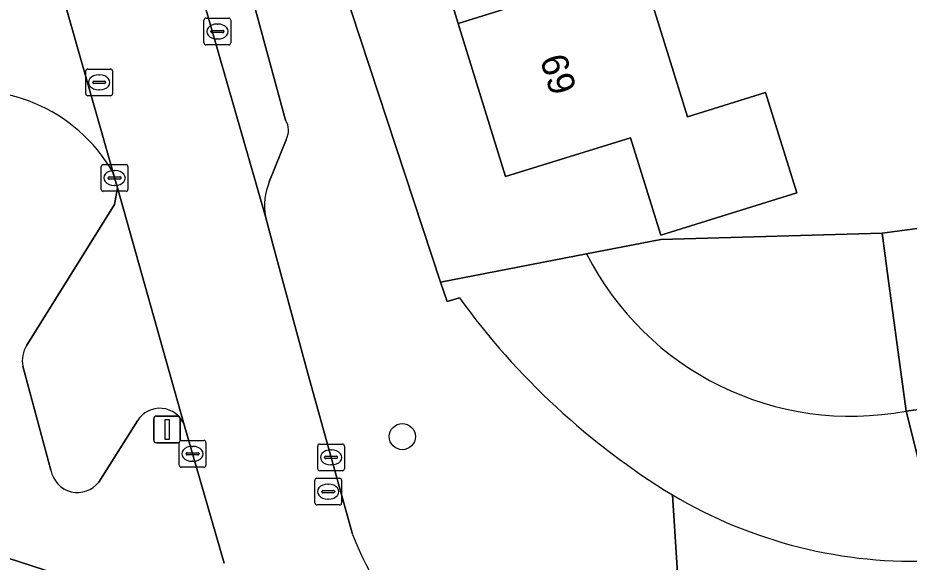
# Model space of a CAD drawing. Extents: x 159053 to 160042, y 380449 to 381423.
# Drawn here: x 159520.36 to 159553.7, y 380979.96 to 381000.34 of the extents above; entities that cross this region are included whole.
import ezdxf

# ---------------------------------------------------------------- set-up
doc = ezdxf.new("R2010")
doc.units = 0
for name, color, linetype in [('IMGEO_Boom', 7, 'Continuous'), ('IMGEO_Erf', 7, 'Continuous'), ('IMGEO_Groenvoorziening', 7, 'Continuous'), ('IMGEO_Kolk', 7, 'Continuous'), ('IMGEO_Lichtmast', 7, 'Continuous'), ('IMGEO_Pand', 7, 'Continuous'), ('IMGEO_Pand_nummerreeks', 7, 'Continuous'), ('IMGEO_Parkeervlak_open', 7, 'Continuous'), ('IMGEO_Rijbaan_lokaal_open', 7, 'Continuous'), ('IMGEO_Rioolput', 7, 'Continuous'), ('IMGEO_Voetpad_open', 7, 'Continuous')]:
    doc.layers.add(name, color=color, linetype=linetype)

msp = doc.modelspace()

# ---------------------------------------------------------------- linework, layer by layer
at = {"layer": 'IMGEO_Boom'}
msp.add_circle((159534.742, 380984.664), 0.489, dxfattribs=at)
at = {"layer": 'IMGEO_Erf'}
for points in [[(159543.663, 381002.253), (159544.363, 381000), (159545.411, 380996.628), (159548.335, 380997.538), (159549.501, 380993.789), (159544.408, 380992.205), (159543.273, 380995.852), (159538.601, 380994.398), (159536.871, 381000), (159536.832, 381000.127), (159535.107, 381005.712)], [(159531.838, 381003.607), (159536.175, 380990.447), (159541.635, 380991.506), (159544.413, 380992.044), (159552.695, 380992.276), (159559.053, 380993.13)], [(159559.948, 380986.474), (159553.589, 380985.62), (159554.983, 380980.049)]]:
    msp.add_lwpolyline(points, dxfattribs=at)
at = {"layer": 'IMGEO_Groenvoorziening'}
for points in [[(159552.923, 380990.576), (159552.695, 380992.276), (159544.413, 380992.044), (159541.635, 380991.506)], [(159541.635, 380991.506), (159536.175, 380990.447), (159536.416, 380989.716), (159536.881, 380989.854)], [(159553.589, 380985.62), (159552.923, 380990.576)], [(159554.723, 380980.014), (159554.983, 380980.049), (159553.589, 380985.62)]]:
    msp.add_lwpolyline(points, dxfattribs=at)
for centre, radius, start, end in [((159551.529, 380996.518), 11.091, 206.8671, 280.7027), ((159551.529, 380996.518), 11.091, 206.8671, 280.7027), ((159559.27, 381006.055), 27.636, 215.8891, 238.5328), ((159553.913, 380997.773), 17.777, 239.325, 272.6107)]:
    msp.add_arc(centre, radius, start, end, dxfattribs=at)
at = {"layer": 'IMGEO_Kolk'}
for p, q in [((159527.321, 380999.399), (159527.321, 381000.251)), ((159527.396, 381000.325), (159528.248, 381000.325)), ((159527.809, 381000.105), (159527.834, 381000.105)), ((159528.322, 381000.251), (159528.322, 380999.399)), ((159527.58, 380999.819), (159527.58, 380999.831)), ((159528.018, 380999.782), (159527.62, 380999.782)), ((159527.623, 380999.868), (159528.021, 380999.868)), ((159528.064, 380999.831), (159528.064, 380999.819)), ((159527.832, 380999.545), (159527.807, 380999.545)), ((159528.248, 380999.325), (159527.396, 380999.325)), ((159523.476, 380993.918), (159523.476, 380994.77)), ((159523.551, 380994.844), (159524.403, 380994.844)), ((159524.477, 380994.77), (159524.477, 380993.918)), ((159523.964, 380994.624), (159523.989, 380994.624)), ((159523.735, 380994.338), (159523.735, 380994.35)), ((159524.173, 380994.301), (159523.775, 380994.301)), ((159523.778, 380994.387), (159524.176, 380994.387)), ((159524.219, 380994.35), (159524.219, 380994.338)), ((159524.403, 380993.844), (159523.551, 380993.844)), ((159523.987, 380994.064), (159523.962, 380994.064)), ((159526.392, 380983.594), (159526.392, 380984.446)), ((159526.467, 380984.52), (159527.319, 380984.52)), ((159527.393, 380984.446), (159527.393, 380983.594)), ((159526.88, 380984.3), (159526.905, 380984.3)), ((159531.575, 380983.459), (159531.575, 380984.311)), ((159531.65, 380984.385), (159532.502, 380984.385)), ((159532.063, 380984.165), (159532.088, 380984.165)), ((159532.576, 380984.311), (159532.576, 380983.459)), ((159526.651, 380984.014), (159526.651, 380984.026)), ((159527.089, 380983.977), (159526.691, 380983.977)), ((159526.694, 380984.063), (159527.092, 380984.063)), ((159527.135, 380984.026), (159527.135, 380984.014)), ((159531.834, 380983.879), (159531.834, 380983.891)), ((159532.272, 380983.842), (159531.874, 380983.842)), ((159531.877, 380983.928), (159532.275, 380983.928)), ((159532.318, 380983.891), (159532.318, 380983.879)), ((159527.319, 380983.52), (159526.467, 380983.52)), ((159526.903, 380983.74), (159526.878, 380983.74)), ((159532.086, 380983.605), (159532.061, 380983.605)), ((159532.502, 380983.385), (159531.65, 380983.385))]:
    msp.add_line(p, q, dxfattribs=at)
for points in [[(159527.321, 380999.399), (159527.321, 381000.251)], [(159527.396, 381000.325), (159528.248, 381000.325)], [(159528.322, 381000.251), (159528.322, 380999.399)], [(159528.248, 380999.325), (159527.396, 380999.325)], [(159523.476, 380993.918), (159523.476, 380994.77)], [(159523.551, 380994.844), (159524.403, 380994.844)], [(159524.477, 380994.77), (159524.477, 380993.918)], [(159524.403, 380993.844), (159523.551, 380993.844)], [(159526.392, 380983.594), (159526.392, 380984.446)], [(159526.467, 380984.52), (159527.319, 380984.52)], [(159527.393, 380984.446), (159527.393, 380983.594)], [(159531.575, 380983.459), (159531.575, 380984.311)], [(159531.65, 380984.385), (159532.502, 380984.385)], [(159532.576, 380984.311), (159532.576, 380983.459)], [(159527.319, 380983.52), (159526.467, 380983.52)], [(159532.502, 380983.385), (159531.65, 380983.385)]]:
    msp.add_lwpolyline(points, dxfattribs=at)
for centre, radius, start, end in [((159527.398, 381000.249), 0.0765, 91.552, 178.448), ((159527.398, 381000.249), 0.0765, 91.552, 178.448), ((159528.246, 381000.249), 0.0765, 1.552, 88.448), ((159528.246, 381000.249), 0.0765, 1.552, 88.448), ((159527.62, 380999.828), 0.0403, 85.8775, 175.7526), ((159527.617, 380999.818), 0.0366, 178.938, 274.7102), ((159528.021, 380999.825), 0.043, 264.8664, 352.4533), ((159528.025, 380999.83), 0.0386, 1.7309, 96.639), ((159527.398, 380999.401), 0.0765, 181.552, 268.448), ((159527.398, 380999.401), 0.0765, 181.552, 268.448), ((159528.246, 380999.401), 0.0765, 271.552, 358.448), ((159528.246, 380999.401), 0.0765, 271.552, 358.448), ((159523.553, 380994.768), 0.0765, 91.552, 178.448), ((159523.553, 380994.768), 0.0765, 91.552, 178.448), ((159524.401, 380994.768), 0.0765, 1.552, 88.448), ((159524.401, 380994.768), 0.0765, 1.552, 88.448), ((159523.775, 380994.347), 0.0403, 85.8775, 175.7526), ((159523.772, 380994.337), 0.0366, 178.938, 274.7102), ((159524.176, 380994.344), 0.043, 264.8664, 352.4533), ((159524.18, 380994.349), 0.0386, 1.7309, 96.639), ((159523.553, 380993.92), 0.0765, 181.552, 268.448), ((159523.553, 380993.92), 0.0765, 181.552, 268.448), ((159524.401, 380993.92), 0.0765, 271.552, 358.448), ((159524.401, 380993.92), 0.0765, 271.552, 358.448), ((159526.469, 380984.444), 0.0765, 91.552, 178.448), ((159526.469, 380984.444), 0.0765, 91.552, 178.448), ((159527.317, 380984.444), 0.0765, 1.552, 88.448), ((159527.317, 380984.444), 0.0765, 1.552, 88.448), ((159531.652, 380984.309), 0.0765, 91.552, 178.448), ((159531.652, 380984.309), 0.0765, 91.552, 178.448), ((159532.5, 380984.309), 0.0765, 1.552, 88.448), ((159532.5, 380984.309), 0.0765, 1.552, 88.448), ((159526.691, 380984.023), 0.0403, 85.8775, 175.7526), ((159526.688, 380984.013), 0.0366, 178.938, 274.7102), ((159527.092, 380984.02), 0.043, 264.8664, 352.4533), ((159527.096, 380984.025), 0.0386, 1.7309, 96.639), ((159531.874, 380983.888), 0.0403, 85.8775, 175.7526), ((159531.871, 380983.878), 0.0366, 178.938, 274.7102), ((159532.275, 380983.885), 0.043, 264.8664, 352.4533), ((159532.279, 380983.89), 0.0386, 1.7309, 96.639), ((159526.469, 380983.596), 0.0765, 181.552, 268.448), ((159526.469, 380983.596), 0.0765, 181.552, 268.448), ((159527.317, 380983.596), 0.0765, 271.552, 358.448), ((159527.317, 380983.596), 0.0765, 271.552, 358.448), ((159531.652, 380983.461), 0.0765, 181.552, 268.448), ((159531.652, 380983.461), 0.0765, 181.552, 268.448), ((159532.5, 380983.461), 0.0765, 271.552, 358.448), ((159532.5, 380983.461), 0.0765, 271.552, 358.448)]:
    msp.add_arc(centre, radius, start, end, dxfattribs=at)
for centre, major_axis, ratio, start_param, end_param in [((159527.808, 380999.825), (-0.387, 0.002), 0.722429, 4.712389, 7.853982), ((159527.833, 380999.825), (-0.39, 0.002), 0.717154, 1.570796, 4.712389), ((159523.963, 380994.344), (-0.387, 0.002), 0.722429, 4.712389, 7.853982), ((159523.988, 380994.344), (-0.39, 0.002), 0.717154, 1.570796, 4.712389), ((159526.879, 380984.02), (-0.387, 0.002), 0.722429, 4.712389, 7.853982), ((159526.904, 380984.02), (-0.39, 0.002), 0.717154, 1.570796, 4.712389), ((159532.062, 380983.885), (-0.387, 0.002), 0.722429, 4.712389, 7.853982), ((159532.087, 380983.885), (-0.39, 0.002), 0.717154, 1.570796, 4.712389)]:
    msp.add_ellipse(centre, major_axis=major_axis, ratio=ratio, start_param=start_param, end_param=end_param, dxfattribs=at)
at = {"layer": 'IMGEO_Lichtmast'}
for p, q in [((159525.542, 380985.432), (159526.332, 380985.432)), ((159526.332, 380985.432), (159525.542, 380985.432)), ((159525.442, 380984.532), (159525.442, 380985.332)), ((159525.442, 380985.332), (159525.442, 380984.532)), ((159526.432, 380985.332), (159526.432, 380984.532)), ((159526.432, 380984.532), (159526.432, 380985.332)), ((159526.332, 380984.432), (159525.542, 380984.432)), ((159525.542, 380984.432), (159526.332, 380984.432))]:
    msp.add_line(p, q, dxfattribs=at)
msp.add_lwpolyline([(159525.862, 380985.307), (159526.012, 380985.307), (159526.012, 380984.557), (159525.862, 380984.557), (159525.862, 380985.307)], dxfattribs=at)
for centre, start, end in [((159525.542, 380985.332), 90, 180), ((159525.542, 380985.332), 90, 180), ((159526.332, 380985.332), 0, 90), ((159526.332, 380985.332), 360, 90), ((159525.542, 380984.532), 180, 270), ((159525.542, 380984.532), 180, 270), ((159526.332, 380984.532), 270, 0), ((159526.332, 380984.532), 270, 0)]:
    msp.add_arc(centre, 0.1, start, end, dxfattribs=at)
at = {"layer": 'IMGEO_Pand'}
for points in [[(159541.927, 381007.834), (159535.107, 381005.712), (159536.832, 381000.127), (159543.663, 381002.253), (159545.77, 381002.909), (159544.034, 381008.49)], [(159536.832, 381000.127), (159536.871, 381000), (159538.601, 380994.398), (159543.273, 380995.852), (159544.408, 380992.205), (159549.501, 380993.789), (159548.335, 380997.538), (159545.411, 380996.628), (159544.363, 381000), (159543.663, 381002.253)], [(159559.053, 380993.13), (159552.695, 380992.276), (159552.923, 380990.576), (159553.589, 380985.62), (159559.948, 380986.474)]]:
    msp.add_lwpolyline(points, close=True, dxfattribs=at)
at = {"layer": 'IMGEO_Parkeervlak_open'}
for points in [[(159523.217, 381015.215), (159529.618, 380992.905)], [(159530.375, 380996.511), (159529.054, 381001.381), (159527.382, 381007.083)], [(159529.763, 380994.196), (159530.393, 380995.777)], [(159526.582, 380985.099), (159524.09, 380993.976), (159523.968, 380993.357), (159520.692, 380988.086)], [(159520.547, 380987.295), (159521.594, 380983.407)], [(159523.389, 380982.965), (159524.833, 380985.251)]]:
    msp.add_lwpolyline(points, dxfattribs=at)
for centre, radius, start, end in [((159529.76, 380996.129), 0.724, 330.9242, 31.8854), ((159531.825, 380993.311), 2.244, 156.7646, 190.4187), ((159521.551, 380987.52), 1.029, 146.6153, 192.6093), ((159525.67, 380984.748), 0.977, 21.0749, 148.9912), ((159522.59, 380983.585), 1.012, 190.1539, 322.1796)]:
    msp.add_arc(centre, radius, start, end, dxfattribs=at)
at = {"layer": 'IMGEO_Rijbaan_lokaal_open'}
for points in [[(159529.946, 380991.677), (159529.618, 380992.905), (159523.217, 381015.215)], [(159519.743, 381009.189), (159519.819, 381008.982), (159519.873, 381008.767), (159524.09, 380993.976), (159526.582, 380985.099), (159528.071, 380979.934)], [(159523.911, 380994.558), (159524.09, 380993.976), (159519.873, 381008.767)], [(159532.871, 380981.007), (159531.206, 380987.032), (159529.946, 380991.677)]]:
    msp.add_lwpolyline(points, dxfattribs=at)
for centre, radius, start, end in [((159518.653, 380991.539), 6.064, 29.8624, 104.8453), ((159543.221, 380984.975), 11.084, 200.9779, 270.2341)]:
    msp.add_arc(centre, radius, start, end, dxfattribs=at)
at = {"layer": 'IMGEO_Rioolput'}
for p, q in [((159522.898, 380997.496), (159522.898, 380998.348)), ((159522.973, 380998.422), (159523.825, 380998.422)), ((159523.386, 380998.202), (159523.411, 380998.202)), ((159523.899, 380998.348), (159523.899, 380997.496)), ((159523.157, 380997.916), (159523.157, 380997.928)), ((159523.595, 380997.879), (159523.197, 380997.879)), ((159523.2, 380997.965), (159523.598, 380997.965)), ((159523.641, 380997.928), (159523.641, 380997.916)), ((159523.409, 380997.642), (159523.384, 380997.642)), ((159523.825, 380997.422), (159522.973, 380997.422)), ((159531.543, 380983.106), (159532.395, 380983.106)), ((159531.468, 380982.18), (159531.468, 380983.032)), ((159531.956, 380982.886), (159531.981, 380982.886)), ((159532.469, 380983.032), (159532.469, 380982.18)), ((159531.727, 380982.6), (159531.727, 380982.612)), ((159532.165, 380982.563), (159531.767, 380982.563)), ((159531.77, 380982.649), (159532.168, 380982.649)), ((159532.211, 380982.612), (159532.211, 380982.6)), ((159532.395, 380982.106), (159531.543, 380982.106)), ((159531.979, 380982.326), (159531.954, 380982.326))]:
    msp.add_line(p, q, dxfattribs=at)
for points in [[(159522.898, 380997.496), (159522.898, 380998.348)], [(159522.973, 380998.422), (159523.825, 380998.422)], [(159523.899, 380998.348), (159523.899, 380997.496)], [(159523.825, 380997.422), (159522.973, 380997.422)], [(159531.543, 380983.106), (159532.395, 380983.106)], [(159531.468, 380982.18), (159531.468, 380983.032)], [(159532.469, 380983.032), (159532.469, 380982.18)], [(159532.395, 380982.106), (159531.543, 380982.106)]]:
    msp.add_lwpolyline(points, dxfattribs=at)
for centre, radius, start, end in [((159522.975, 380998.346), 0.0765, 91.552, 178.448), ((159522.975, 380998.346), 0.0765, 91.552, 178.448), ((159523.823, 380998.346), 0.0765, 1.552, 88.448), ((159523.823, 380998.346), 0.0765, 1.552, 88.448), ((159523.197, 380997.925), 0.0403, 85.8775, 175.7526), ((159523.194, 380997.915), 0.0366, 178.938, 274.7102), ((159523.598, 380997.922), 0.043, 264.8664, 352.4533), ((159523.602, 380997.927), 0.0386, 1.7309, 96.639), ((159522.975, 380997.498), 0.0765, 181.552, 268.448), ((159522.975, 380997.498), 0.0765, 181.552, 268.448), ((159523.823, 380997.498), 0.0765, 271.552, 358.448), ((159523.823, 380997.498), 0.0765, 271.552, 358.448), ((159531.545, 380983.03), 0.0765, 91.552, 178.448), ((159531.545, 380983.03), 0.0765, 91.552, 178.448), ((159532.393, 380983.03), 0.0765, 1.552, 88.448), ((159532.393, 380983.03), 0.0765, 1.552, 88.448), ((159531.767, 380982.609), 0.0403, 85.8775, 175.7526), ((159531.764, 380982.599), 0.0366, 178.938, 274.7102), ((159532.168, 380982.606), 0.043, 264.8664, 352.4533), ((159532.172, 380982.611), 0.0386, 1.7309, 96.639), ((159531.545, 380982.182), 0.0765, 181.552, 268.448), ((159531.545, 380982.182), 0.0765, 181.552, 268.448), ((159532.393, 380982.182), 0.0765, 271.552, 358.448), ((159532.393, 380982.182), 0.0765, 271.552, 358.448)]:
    msp.add_arc(centre, radius, start, end, dxfattribs=at)
for centre, major_axis, ratio, start_param, end_param in [((159523.385, 380997.922), (-0.387, 0.002), 0.722429, 4.712389, 7.853982), ((159523.41, 380997.922), (-0.39, 0.002), 0.717154, 1.570796, 4.712389), ((159531.955, 380982.606), (-0.387, 0.002), 0.722429, 4.712389, 7.853982), ((159531.98, 380982.606), (-0.39, 0.002), 0.717154, 1.570796, 4.712389)]:
    msp.add_ellipse(centre, major_axis=major_axis, ratio=ratio, start_param=start_param, end_param=end_param, dxfattribs=at)
at = {"layer": 'IMGEO_Voetpad_open'}
for points in [[(159536.881, 380989.854), (159536.416, 380989.716), (159536.175, 380990.447), (159531.838, 381003.607), (159526.805, 381019.287), (159526.692, 381019.269), (159526.177, 381022.796), (159513.71, 381108.241), (159513.655, 381108.522), (159513.151, 381111.974), (159505.308, 381165.647), (159502.772, 381165.23), (159505.28, 381148.066)], [(159527.382, 381007.083), (159529.054, 381001.381), (159530.375, 380996.511)], [(159517.099, 380997.4), (159515.643, 380997.016), (159515.081, 380996.86), (159515.297, 380996.124), (159517.927, 380987.307), (159519.959, 380980.132), (159525.105, 380978.454)], [(159530.393, 380995.777), (159529.763, 380994.196)], [(159520.692, 380988.086), (159523.968, 380993.357), (159524.09, 380993.976), (159523.911, 380994.558)], [(159529.618, 380992.905), (159529.946, 380991.677), (159531.206, 380987.032), (159532.871, 380981.007)], [(159521.594, 380983.407), (159520.547, 380987.295)], [(159524.833, 380985.251), (159523.389, 380982.965)], [(159528.071, 380979.934), (159526.582, 380985.099)], [(159543.266, 380973.891), (159545.388, 380974.074), (159544.844, 380982.483)], [(159544.844, 380982.483), (159545.388, 380974.074)], [(159525.105, 380978.454), (159519.959, 380980.132), (159519.994, 380980.007), (159517.338, 380978.968), (159517.813, 380977.728), (159516.781, 380977.333), (159518.989, 380971.335), (159521.147, 380965.475), (159523.304, 380959.616), (159525.461, 380953.756), (159527.619, 380947.897), (159529.776, 380942.038), (159531.933, 380936.178), (159534.091, 380930.319), (159536.248, 380924.458), (159538.459, 380918.454), (159538.994, 380916.949), (159540.399, 380917.466), (159523.623, 380963.67)]]:
    msp.add_lwpolyline(points, dxfattribs=at)
for centre, radius, start, end in [((159518.653, 380991.539), 6.064, 29.8624, 104.8453), ((159529.76, 380996.129), 0.724, 330.9242, 31.8854), ((159531.825, 380993.311), 2.244, 156.7646, 190.4187), ((159559.27, 381006.055), 27.636, 215.8891, 238.5328), ((159521.551, 380987.52), 1.029, 146.6153, 192.6093), ((159525.67, 380984.748), 0.977, 21.0749, 148.9912), ((159522.59, 380983.585), 1.012, 190.1539, 322.1796), ((159553.913, 380997.773), 17.777, 239.325, 272.6107), ((159543.221, 380984.975), 11.084, 200.9779, 270.2341)]:
    msp.add_arc(centre, radius, start, end, dxfattribs=at)

# ---------------------------------------------------------------- texts
at = {"layer": 'IMGEO_Pand_nummerreeks'}
msp.add_text('69', height=1, rotation=287.1617, dxfattribs=at).set_placement((159539.88, 380998.795))

doc.saveas('drawing.dxf')
